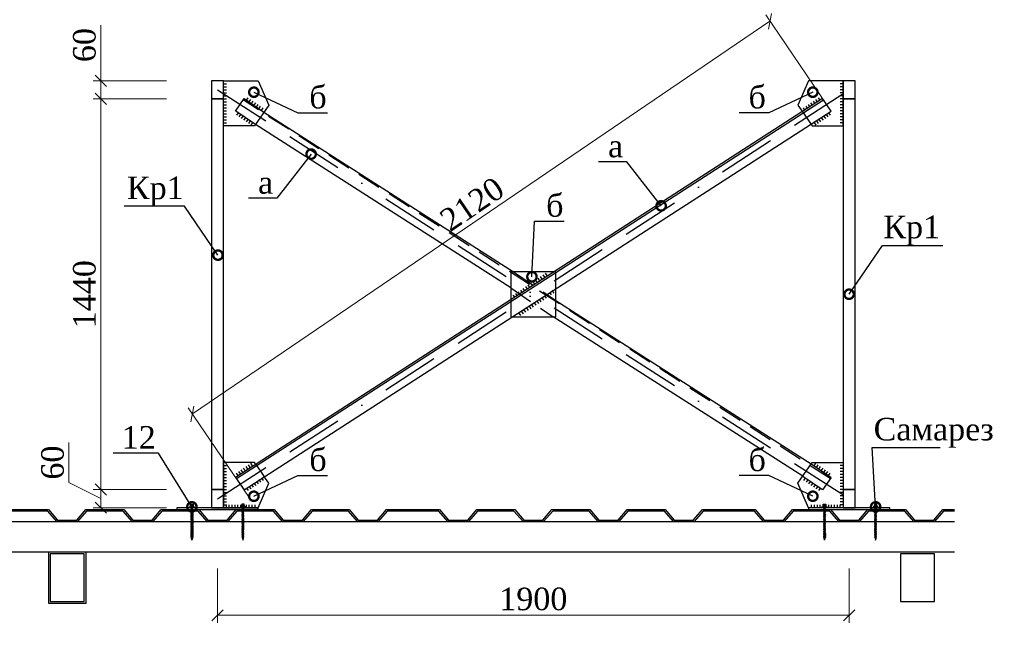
# Model space of a CAD drawing. Header units: millimetres. Extents: x 2063114 to 14983986, y -126020516 to 213791.
# Tile 354 of 656: x 2516987 to 2530084, y -1275332 to -1267248. Entities that reach past the tile are written whole.
import ezdxf
from ezdxf import colors
from ezdxf.entities.mleader import LeaderData, LeaderLine
from ezdxf.math import Vec2, Vec3

# ---------------------------------------------------------------- set-up
doc = ezdxf.new("R2010")
doc.units = ezdxf.units.MM
for name, pattern in [('BORDERX2', [88.9, 25.4, -12.7, 25.4, -12.7, 0, -12.7]), ('DASHDOTX2', [50.8, 25.4, -12.7, 0, -12.7]), ('DASHED', [19.05, 12.7, -6.35])]:
    doc.linetypes.add(name, pattern=pattern)
doc.layers.get('Defpoints').update_dxf_attribs({"color": 6, "lineweight": 35})
doc.layers.add('ASO-TEXT', color=164, linetype='Continuous')
doc.layers.add('ось', color=2, linetype='DASHDOTX2')
doc.layers.add('АСО-Сэндвич', color=62, linetype='Continuous', lineweight=30)
doc.layers.add('Фундаменты', color=252, linetype='Continuous', lineweight=25)
doc.styles.add('TIMES', font='times.ttf')
doc.styles.add('Times New Roman', font='times.ttf')
doc.dimstyles.new('Миржалол25', dxfattribs={"dimtxt": 300, "dimasz": 150, "dimexe": 100, "dimexo": 100, "dimgap": 63, "dimtad": 1, "dimdec": 0, "dimlfac": 0.25, "dimtxsty": 'Times New Roman', "dimblk": 'OBLIQUE', "dimcen": 100, "dimclrd": 256, "dimclre": 256, "dimclrt": 256, "dimadec": 0, "dimazin": 0, "dimtfac": 1, "dimtdec": 0, "dimtmove": 1, "dimatfit": 3, "dimfxl": 800, "dimlwd": 13, "dimlwe": 13, "dimarcsym": 0})

# ---------------------------------------------------------------- blocks, each defined once
blk = doc.blocks.new('_Oblique')
at = {"color": 0, "linetype": 'ByBlock', "lineweight": -2}
blk.add_line((-0.5, -0.5), (0.5, 0.5), dxfattribs=at)
blk = doc.blocks.new('*D3040')
at = {"linetype": 'Continuous', "lineweight": 13, "transparency": 16777216}
for p, q in [((2518939, -1268300), (2517965, -1268300)), ((2518065, -1268300), (2518065, -1273500)), ((2518939, -1273500), (2517965, -1273500))]:
    blk.add_line(p, q, dxfattribs=at)
at = {"layer": 'Defpoints', "color": 0, "lineweight": 30, "transparency": 16777216}
for p in [(2519039, -1268300), (2518065, -1273500), (2519039, -1273500)]:
    blk.add_point(p, dxfattribs=at)
at = {"lineweight": 13, "transparency": 16777216, "xscale": 150, "yscale": 150, "zscale": 150}
for p, rotation in [((2518065, -1268300), 90), ((2518065, -1273500), 270)]:
    blk.add_blockref('_Oblique', p, dxfattribs=dict(at, rotation=rotation))
at = {"transparency": 16777216, "insert": (2517849, -1270900), "char_height": 300, "attachment_point": 5, "rotation": 90, "style": 'Times New Roman'}
blk.add_mtext('1440', dxfattribs=at)
blk = doc.blocks.new('*D3041')
at = {"linetype": 'Continuous', "lineweight": 13, "transparency": 16777216}
for p, q in [((2518065, -1267319), (2518065, -1268060)), ((2518939, -1268060), (2517965, -1268060)), ((2518065, -1268300), (2518065, -1268060)), ((2518939, -1268300), (2517965, -1268300))]:
    blk.add_line(p, q, dxfattribs=at)
at = {"layer": 'Defpoints', "color": 0, "lineweight": 30, "transparency": 16777216}
for p in [(2518065, -1268060), (2519039, -1268060), (2519039, -1268300)]:
    blk.add_point(p, dxfattribs=at)
at = {"lineweight": 13, "transparency": 16777216, "xscale": 150, "yscale": 150, "zscale": 150}
for p, rotation in [((2518065, -1268060), 90), ((2518065, -1268300), 270)]:
    blk.add_blockref('_Oblique', p, dxfattribs=dict(at, rotation=rotation))
at = {"transparency": 16777216, "insert": (2517849, -1267586), "char_height": 300, "attachment_point": 5, "rotation": 90, "style": 'Times New Roman'}
blk.add_mtext('60', dxfattribs=at)
blk = doc.blocks.new('*D3042')
at = {"linetype": 'Continuous', "lineweight": 13, "transparency": 16777216}
for p, q in [((2517640, -1273407), (2517640, -1272873)), ((2518065, -1273620), (2517640, -1273407)), ((2518939, -1273500), (2517965, -1273500)), ((2518065, -1273500), (2518065, -1273740)), ((2518939, -1273740), (2517965, -1273740))]:
    blk.add_line(p, q, dxfattribs=at)
at = {"layer": 'Defpoints', "color": 0, "lineweight": 30, "transparency": 16777216}
for p in [(2519039, -1273500), (2518065, -1273740), (2519039, -1273740)]:
    blk.add_point(p, dxfattribs=at)
at = {"lineweight": 13, "transparency": 16777216, "xscale": 150, "yscale": 150, "zscale": 150}
for p, rotation in [((2518065, -1273500), 90), ((2518065, -1273740), 270)]:
    blk.add_blockref('_Oblique', p, dxfattribs=dict(at, rotation=rotation))
at = {"transparency": 16777216, "insert": (2517425, -1273140), "char_height": 300, "attachment_point": 5, "rotation": 90, "style": 'Times New Roman'}
blk.add_mtext('60', dxfattribs=at)
blk = doc.blocks.new('akjjd123')
for p, q in [((794625.2, 421137.2), (794625.2, 421143.5)), ((794630.8, 421143.5), (794630.8, 421137.3))]:
    blk.add_line(p, q)
for points in [[(794639.1, 421128.5), (794616.7, 421128.4), (794616.7, 421132.2), (794639, 421132.3)], [(794639.1, 421128.5), (794616.7, 421128.4), (794616.7, 421132.2), (794639, 421132.3)], [(794633.6, 421137.3), (794622.4, 421137.2), (794622.4, 421143.5), (794633.6, 421143.5)], [(794631.1, 421115.7), (794625.5, 421117.5), (794623.6, 421118.5), (794625.5, 421119.4), (794631.1, 421117.6), (794632.9, 421116.6)], [(794631.1, 421115.7), (794625.5, 421117.5), (794623.6, 421118.5), (794625.5, 421119.4), (794631.1, 421117.6), (794632.9, 421116.6)], [(794631.1, 421111.9), (794625.5, 421113.8), (794623.6, 421114.7), (794625.5, 421115.6), (794631.1, 421113.8), (794632.9, 421112.9)], [(794631.1, 421119.9), (794625.5, 421121.7), (794623.7, 421122.6), (794625.5, 421123.6), (794631.1, 421121.7), (794633, 421120.8)], [(794626, 421128.5), (794629.7, 421128.5), (794630, 420993.3), (794628.2, 420984.5), (794626.2, 420993.3)], [(794631, 421099.8), (794625.4, 421101.6), (794623.5, 421102.5), (794625.4, 421103.5), (794631, 421101.6), (794632.8, 421100.7)], [(794631, 421099.8), (794625.4, 421101.6), (794623.5, 421102.5), (794625.4, 421103.5), (794631, 421101.6), (794632.8, 421100.7)], [(794631, 421075.9), (794625.4, 421077.7), (794623.5, 421078.7), (794625.4, 421079.6), (794631, 421077.8), (794632.8, 421076.8)], [(794631, 421075.9), (794625.4, 421077.7), (794623.5, 421078.7), (794625.4, 421079.6), (794631, 421077.8), (794632.8, 421076.8)], [(794631, 421072.1), (794625.4, 421074), (794623.5, 421074.9), (794625.4, 421075.9), (794631, 421074), (794632.8, 421073.1)], [(794631, 421072.1), (794625.4, 421074), (794623.5, 421074.9), (794625.4, 421075.9), (794631, 421074), (794632.8, 421073.1)], [(794630.9, 421068), (794625.3, 421069.8), (794623.5, 421070.7), (794625.3, 421071.7), (794630.9, 421069.8), (794632.8, 421068.9)], [(794630.9, 421068), (794625.3, 421069.8), (794623.5, 421070.7), (794625.3, 421071.7), (794630.9, 421069.8), (794632.8, 421068.9)], [(794631, 421107.7), (794625.4, 421109.6), (794623.6, 421110.5), (794625.4, 421111.4), (794631, 421109.6), (794632.9, 421108.7)], [(794631, 421107.7), (794625.4, 421109.6), (794623.6, 421110.5), (794625.4, 421111.4), (794631, 421109.6), (794632.9, 421108.7)], [(794631, 421104), (794625.4, 421105.8), (794623.6, 421106.7), (794625.4, 421107.7), (794631, 421105.8), (794632.9, 421104.9)], [(794631.1, 421091.8), (794625.5, 421093.7), (794623.6, 421094.6), (794625.5, 421095.5), (794631.1, 421093.7), (794632.9, 421092.8)], [(794631.1, 421091.8), (794625.5, 421093.7), (794623.6, 421094.6), (794625.5, 421095.5), (794631.1, 421093.7), (794632.9, 421092.8)], [(794631.1, 421088.1), (794625.5, 421089.9), (794623.6, 421090.8), (794625.5, 421091.8), (794631.1, 421089.9), (794632.9, 421089)], [(794631, 421083.9), (794625.4, 421085.7), (794623.6, 421086.6), (794625.4, 421087.6), (794631, 421085.7), (794632.9, 421084.8)], [(794631, 421083.9), (794625.4, 421085.7), (794623.6, 421086.6), (794625.4, 421087.6), (794631, 421085.7), (794632.9, 421084.8)], [(794631, 421080.1), (794625.4, 421081.9), (794623.6, 421082.9), (794625.4, 421083.8), (794631, 421082), (794632.9, 421081)], [(794631.1, 421096), (794625.5, 421097.9), (794623.7, 421098.8), (794625.5, 421099.7), (794631.1, 421097.9), (794633, 421097)], [(794630.9, 421052.5), (794625.3, 421054.4), (794623.4, 421055.3), (794625.3, 421056.2), (794630.9, 421054.4), (794632.8, 421053.5)], [(794630.9, 421052.5), (794625.3, 421054.4), (794623.4, 421055.3), (794625.3, 421056.2), (794630.9, 421054.4), (794632.8, 421053.5)], [(794631, 421064.2), (794625.4, 421066.1), (794623.5, 421067), (794625.3, 421067.9), (794630.9, 421066.1), (794632.8, 421065.2)], [(794631, 421064.2), (794625.4, 421066.1), (794623.5, 421067), (794625.3, 421067.9), (794630.9, 421066.1), (794632.8, 421065.2)], [(794631, 421060.5), (794625.4, 421062.3), (794623.5, 421063.3), (794625.4, 421064.2), (794631, 421062.4), (794632.8, 421061.4)], [(794631, 421060.5), (794625.4, 421062.3), (794623.5, 421063.3), (794625.4, 421064.2), (794631, 421062.4), (794632.8, 421061.4)], [(794631, 421056.7), (794625.4, 421058.6), (794623.5, 421059.5), (794625.4, 421060.4), (794631, 421058.6), (794632.8, 421057.7)], [(794631, 421056.7), (794625.4, 421058.6), (794623.5, 421059.5), (794625.4, 421060.4), (794631, 421058.6), (794632.8, 421057.7)], [(794630.9, 421048.8), (794625.3, 421050.6), (794623.5, 421051.6), (794625.3, 421052.5), (794630.9, 421050.7), (794632.8, 421049.7)], [(794630.9, 421048.8), (794625.3, 421050.6), (794623.5, 421051.6), (794625.3, 421052.5), (794630.9, 421050.7), (794632.8, 421049.7)], [(794631, 421045.1), (794625.4, 421046.9), (794623.5, 421047.8), (794625.3, 421048.8), (794630.9, 421046.9), (794632.8, 421046)], [(794631, 421045.1), (794625.4, 421046.9), (794623.5, 421047.8), (794625.3, 421048.8), (794630.9, 421046.9), (794632.8, 421046)], [(794631, 421041.3), (794625.4, 421043.2), (794623.5, 421044.1), (794625.4, 421045.1), (794631, 421043.2), (794632.8, 421042.3)], [(794631, 421041.3), (794625.4, 421043.2), (794623.5, 421044.1), (794625.4, 421045.1), (794631, 421043.2), (794632.8, 421042.3)], [(794631, 421037.6), (794625.4, 421039.5), (794623.5, 421040.4), (794625.4, 421041.3), (794631, 421039.5), (794632.8, 421038.6)], [(794631, 421037.6), (794625.4, 421039.5), (794623.5, 421040.4), (794625.4, 421041.3), (794631, 421039.5), (794632.8, 421038.6)], [(794631, 421033.9), (794625.4, 421035.7), (794623.5, 421036.6), (794625.4, 421037.6), (794631, 421035.7), (794632.9, 421034.8)], [(794631, 421030.2), (794625.4, 421032), (794623.5, 421032.9), (794625.4, 421033.9), (794631, 421032), (794632.9, 421031.1)], [(794631, 421026.4), (794625.4, 421028.3), (794623.6, 421029.2), (794625.4, 421030.1), (794631, 421028.3), (794632.9, 421027.4)], [(794631.1, 421022.7), (794625.5, 421024.5), (794623.6, 421025.5), (794625.4, 421026.4), (794631, 421024.6), (794632.9, 421023.6)], [(794631.1, 421019), (794625.5, 421020.8), (794623.6, 421021.7), (794625.5, 421022.7), (794631.1, 421020.8), (794632.9, 421019.9)], [(794631.1, 421015.2), (794625.5, 421017.1), (794623.6, 421018), (794625.5, 421018.9), (794631.1, 421017.1), (794632.9, 421016.2)], [(794631.1, 421011.5), (794625.5, 421013.3), (794623.6, 421014.3), (794625.5, 421015.2), (794631.1, 421013.4), (794633, 421012.4)], [(794631.1, 421007.8), (794625.5, 421009.6), (794623.6, 421010.5), (794625.5, 421011.5), (794631.1, 421009.6), (794633, 421008.7)], [(794631.1, 421004), (794625.5, 421005.9), (794623.7, 421006.8), (794625.5, 421007.7), (794631.1, 421005.9), (794633, 421005)], [(794631.2, 421000.3), (794625.5, 421002.2), (794623.7, 421003.1), (794625.5, 421004), (794631.1, 421002.2), (794633, 421001.3)], [(794631.2, 420996.6), (794625.6, 420998.4), (794623.7, 420999.3), (794625.6, 421000.3), (794631.2, 420998.4), (794633, 420997.5)]]:
    blk.add_lwpolyline(points, close=True)
blk.add_lwpolyline([(794639.1, 421128.5), (794616.7, 421128.4)])
for start, end in [(135.0544, 180.2532), (0.2532, 41.3985)]:
    blk.add_arc((794627.9, 421132.2), 7.66, start, end)
blk.add_solid([(794628.2, 420984.5), (794630, 420993.3), (794628.3, 420993.8)])
blk = doc.blocks.new('*D3043')
at = {"linetype": 'Continuous', "lineweight": 13, "transparency": 16777216}
for p, q in [((2519619, -1274548), (2519619, -1275272)), ((2528019, -1274548), (2528019, -1275272)), ((2519619, -1275172), (2528019, -1275172))]:
    blk.add_line(p, q, dxfattribs=at)
at = {"layer": 'Defpoints', "color": 0, "lineweight": 30, "transparency": 16777216}
for p in [(2519619, -1274448), (2528019, -1274448), (2528019, -1275172)]:
    blk.add_point(p, dxfattribs=at)
at = {"lineweight": 13, "transparency": 16777216, "xscale": 150, "yscale": 150, "zscale": 150, "rotation": 180}
blk.add_blockref('_Oblique', (2519619, -1275172), dxfattribs=at)
at = {"lineweight": 13, "transparency": 16777216, "xscale": 150, "yscale": 150, "zscale": 150}
blk.add_blockref('_Oblique', (2528019, -1275172), dxfattribs=at)
at = {"transparency": 16777216, "insert": (2523819, -1274956), "char_height": 300, "attachment_point": 5, "style": 'Times New Roman'}
blk.add_mtext('1900', dxfattribs=at)
blk = doc.blocks.new('*U156')
at = {"color": 0, "lineweight": -2}
for p, q in [((407, 277), (430, 244)), ((441, 300), (464, 267)), ((475, 323), (498, 290)), ((204, 139), (226, 105)), ((238, 162), (260, 129)), ((272, 185), (294, 152)), ((306, 208), (328, 175)), ((340, 231), (362, 198)), ((374, 254), (396, 221)), ((34, 23), (56, -10)), ((68, 46), (90, 13)), ((102, 69), (124, 36)), ((136, 92), (158, 59)), ((170, 115), (192, 82))]:
    blk.add_line(p, q, dxfattribs=at)
blk = doc.blocks.new('*U157')
at = {"color": 0, "lineweight": -2}
for p, q in [((363, 247), (340, 280)), ((396, 269), (373, 302)), ((429, 292), (406, 325)), ((462, 314), (439, 347)), ((165, 112), (142, 145)), ((198, 135), (175, 168)), ((231, 157), (208, 190)), ((264, 179), (241, 213)), ((297, 202), (274, 235)), ((330, 224), (307, 257)), ((33, 22), (10, 56)), ((66, 45), (43, 78)), ((99, 67), (76, 100)), ((132, 90), (109, 123))]:
    blk.add_line(p, q, dxfattribs=at)
blk = doc.blocks.new('*U158')
at = {"color": 0, "lineweight": -2}
for p, q in [((-32, -22), (-55, 11)), ((-225, -153), (-247, -120)), ((-193, -131), (-215, -98)), ((-160, -109), (-183, -76)), ((-128, -87), (-151, -54)), ((-96, -65), (-119, -32)), ((-64, -44), (-87, -11))]:
    blk.add_line(p, q, dxfattribs=at)
blk = doc.blocks.new('*U159')
at = {"color": 0, "lineweight": -2}
for p, q in [((198, 135), (221, 102)), ((232, 157), (254, 124)), ((33, 22), (56, -11)), ((66, 45), (89, 12)), ((99, 67), (122, 34)), ((132, 90), (155, 57)), ((165, 112), (188, 79))]:
    blk.add_line(p, q, dxfattribs=at)
blk = doc.blocks.new('*U160')
at = {"color": 0, "lineweight": -2}
for p, q in [((0, -40), (40, -40)), ((0, -80), (40, -80)), ((0, -120), (40, -120)), ((0, -160), (40, -160)), ((0, -200), (40, -200)), ((0, -240), (40, -240)), ((0, -280), (40, -280)), ((0, -320), (40, -320)), ((0, -360), (40, -360)), ((0, -400), (40, -400)), ((0, -440), (40, -440)), ((0, -480), (40, -480)), ((0, -520), (40, -520)), ((0, -560), (40, -560))]:
    blk.add_line(p, q, dxfattribs=at)
blk = doc.blocks.new('*U161')
at = {"color": 0, "lineweight": -2}
for p, q in [((38, 0), (38, 40)), ((76, 0), (76, 40)), ((114, 0), (114, 40)), ((152, 0), (152, 40)), ((190, 0), (190, 40)), ((228, 0), (228, 40)), ((266, 0), (266, 40)), ((304, 0), (304, 40)), ((342, 0), (342, 40)), ((380, 0), (380, 40)), ((418, 0), (418, 40))]:
    blk.add_line(p, q, dxfattribs=at)
blk = doc.blocks.new('_DotSmall')
at = {"color": 0, "linetype": 'ByBlock', "const_width": 0.5}
blk.add_lwpolyline([(-0.0625, 0, 1), (0.0625, 0, 1)], format="xyb", close=True, dxfattribs=at)
blk = doc.blocks.new('*D3074')
at = {"linetype": 'Continuous', "lineweight": 13, "transparency": 16777216}
for p, q in [((2526967, -1267268), (2519284, -1272492)), ((2527724, -1268381), (2526911, -1267185)), ((2520041, -1273605), (2519228, -1272410))]:
    blk.add_line(p, q, dxfattribs=at)
at = {"layer": 'Defpoints', "color": 0, "lineweight": 30, "transparency": 16777216}
for p in [(2527780, -1268464), (2519284, -1272492), (2520097, -1273688)]:
    blk.add_point(p, dxfattribs=at)
at = {"lineweight": 13, "transparency": 16777216, "xscale": 150, "yscale": 150, "zscale": 150}
for p, rotation in [((2526967, -1267268), 34.21570213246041), ((2519284, -1272492), 214.2157021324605)]:
    blk.add_blockref('_Oblique', p, dxfattribs=dict(at, rotation=rotation))
at = {"transparency": 16777216, "insert": (2523004, -1269702), "char_height": 300, "attachment_point": 5, "rotation": 34.2157, "style": 'Times New Roman'}
blk.add_mtext('2120', dxfattribs=at)

msp = doc.modelspace()

# ---------------------------------------------------------------- linework, layer by layer
at = {"color": 0, "lineweight": 30}
for points in [[(2519539.30213, -1268300.30564), (2519699.30213, -1268300.30564), (2519699.30213, -1268060.30564), (2519539.30213, -1268060.30564)], [(2527939.30213, -1268300.30564), (2528099.30213, -1268300.30564), (2528099.30213, -1268060.30564), (2527939.30213, -1268060.30564)], [(2519539.30213, -1273500.30564), (2519699.30213, -1273500.30564), (2519699.30213, -1268300.30564), (2519539.30213, -1268300.30564)], [(2519970.9024, -1273502.14718), (2527780.16386, -1268463.84939), (2527667.70186, -1268298.46409), (2519858.4404, -1273336.76188)], [(2527939.30213, -1273500.30564), (2528099.30213, -1273500.30564), (2528099.30213, -1268300.30564), (2527939.30213, -1268300.30564)], [(2527479.30213, -1273740.30564), (2527339.30213, -1273416.00687), (2527526.77897, -1273140.30564), (2527939.30213, -1273140.30564), (2527939.30213, -1273740.30564)], [(2519539.30213, -1273740.30564), (2519699.30213, -1273740.30564), (2519699.30213, -1273500.30564), (2519539.30213, -1273500.30564)], [(2527939.30213, -1273740.30564), (2528099.30213, -1273740.30564), (2528099.30213, -1273500.30564), (2527939.30213, -1273500.30564)], [(2519079.30213, -1273764.30564), (2520159.30213, -1273764.30564), (2520159.30213, -1273740.30564), (2519079.30213, -1273740.30564)], [(2527479.30213, -1273764.30564), (2528559.30213, -1273764.30564), (2528559.30213, -1273740.30564), (2527479.30213, -1273740.30564)]]:
    msp.add_lwpolyline(points, close=True, dxfattribs=at)
for points in [[(2520299.30213, -1268384.60441), (2520111.82529, -1268660.30564), (2519699.30213, -1268660.30564), (2519699.30213, -1268060.30564), (2520159.30213, -1268060.30564), (2520299.30213, -1268384.60441)], [(2527515.54738, -1268643.7886), (2527526.77897, -1268660.30564), (2527939.30213, -1268660.30564), (2527939.30213, -1268060.30564), (2527479.30213, -1268060.30564), (2527339.30213, -1268384.60441)], [(2519869.6866, -1273353.30041), (2527678.94806, -1268315.00262)], [(2527339.30213, -1268384.60441), (2527403.08538, -1268478.4033)], [(2520235.51888, -1268478.4033), (2523555.9635, -1270600.30564)], [(2523519.30213, -1270817.23537), (2520123.05688, -1268643.7886)], [(2524082.64076, -1270600.30564), (2523519.30213, -1270600.30564), (2523519.30213, -1270983.37591)], [(2523555.9635, -1271200.30564), (2524119.30213, -1271200.30564), (2524119.30213, -1270817.23537)], [(2524119.30213, -1270983.37591), (2527515.54738, -1273156.82268)], [(2527403.08538, -1273322.20798), (2524082.64076, -1271200.30564)], [(2520123.05688, -1273156.82268), (2520111.82529, -1273140.30564), (2519699.30213, -1273140.30564), (2519699.30213, -1273740.30564), (2520159.30213, -1273740.30564), (2520299.30213, -1273416.00687), (2520235.51888, -1273322.20798)]]:
    msp.add_lwpolyline(points, dxfattribs=at)
at = {"color": 0, "linetype": 'DASHED', "ltscale": 25}
for points in [[(2520123.05688, -1268643.7886), (2519858.4404, -1268463.84939), (2519970.9024, -1268298.46409), (2520235.51888, -1268478.4033)], [(2527768.91766, -1273353.30041), (2519959.6562, -1268315.00262)], [(2527403.08538, -1268478.4033), (2527515.54738, -1268643.7886)], [(2523555.9635, -1270600.30564), (2524119.30213, -1270983.37591)], [(2524119.30213, -1270817.23537), (2524119.30213, -1270600.30564), (2524082.64076, -1270600.30564)], [(2523519.30213, -1270817.23537), (2524082.64076, -1271200.30564)], [(2523519.30213, -1270983.37591), (2523519.30213, -1271200.30564), (2523555.9635, -1271200.30564)], [(2520123.05688, -1273156.82268), (2520235.51888, -1273322.20798)], [(2527515.54738, -1273156.82268), (2527780.16386, -1273336.76188), (2527667.70186, -1273502.14718), (2527403.08538, -1273322.20798)]]:
    msp.add_lwpolyline(points, dxfattribs=at)
at = {"color": 0}
for points in [[(2516619.30213, -1273924.30564), (2529422.19161, -1273924.30564)], [(2529422.19161, -1274331.25371), (2516619.30213, -1274331.25371)]]:
    msp.add_lwpolyline(points, dxfattribs=at)
for points in [[(2517369.30213, -1275011.25371), (2517869.30213, -1275011.25371), (2517869.30213, -1274331.25371), (2517369.30213, -1274331.25371)], [(2517393.30213, -1274987.25371), (2517845.30213, -1274987.25371), (2517845.30213, -1274355.25371), (2517393.30213, -1274355.25371)], [(2528704.10378, -1274987.25371), (2529156.10378, -1274987.25371), (2529156.10378, -1274355.25371), (2528704.10378, -1274355.25371)]]:
    msp.add_lwpolyline(points, close=True, dxfattribs=at)
at = {"layer": 'АСО-Сэндвич', "color": 0, "ltscale": 200}
for points in [[(2516867.30213, -1273764.30564), (2517371.30213, -1273764.30564), (2517491.30213, -1273904.30564), (2517747.30213, -1273904.30564), (2517867.30213, -1273764.30564), (2518371.30213, -1273764.30564), (2518491.30213, -1273904.30564), (2518747.30213, -1273904.30564), (2518867.30213, -1273764.30564), (2519371.30213, -1273764.30564), (2519491.30213, -1273904.30564), (2519619.30213, -1273904.30564), (2519619.30213, -1273924.30564), (2519482.10343, -1273924.30564), (2519362.10343, -1273784.30564), (2518876.50083, -1273784.30564), (2518756.50083, -1273924.30564), (2518482.10343, -1273924.30564), (2518362.10343, -1273784.30564), (2517876.50083, -1273784.30564), (2517756.50083, -1273924.30564), (2517482.10343, -1273924.30564), (2517362.10343, -1273784.30564), (2516876.50083, -1273784.30564)], [(2529422.19161, -1273784.30564), (2529276.50083, -1273784.30564), (2529156.50083, -1273924.30564), (2528882.10343, -1273924.30564), (2528762.10343, -1273784.30564), (2528276.50083, -1273784.30564), (2528156.50083, -1273924.30564), (2528019.30213, -1273924.30564), (2528019.30213, -1273904.30564), (2528147.30213, -1273904.30564), (2528267.30213, -1273764.30564), (2528771.30213, -1273764.30564), (2528891.30213, -1273904.30564), (2529147.30213, -1273904.30564), (2529267.30213, -1273764.30564), (2529422.19161, -1273764.30564)]]:
    msp.add_lwpolyline(points, dxfattribs=at)
for points in [[(2518619.30213, -1273924.30564), (2518619.30213, -1273904.30564), (2518747.30213, -1273904.30564), (2518867.30213, -1273764.30564), (2519371.30213, -1273764.30564), (2519491.30213, -1273904.30564), (2519747.30213, -1273904.30564), (2519867.30213, -1273764.30564), (2520371.30213, -1273764.30564), (2520491.30213, -1273904.30564), (2520747.30213, -1273904.30564), (2520867.30213, -1273764.30564), (2521371.30213, -1273764.30564), (2521491.30213, -1273904.30564), (2521747.30213, -1273904.30564), (2521867.30213, -1273764.30564), (2522571.30213, -1273764.30564), (2522691.30213, -1273904.30564), (2522819.30213, -1273904.30564), (2522819.30213, -1273924.30564), (2522682.10343, -1273924.30564), (2522562.10343, -1273784.30564), (2521876.50083, -1273784.30564), (2521756.50083, -1273924.30564), (2521482.10343, -1273924.30564), (2521362.10343, -1273784.30564), (2520876.50083, -1273784.30564), (2520756.50083, -1273924.30564), (2520482.10343, -1273924.30564), (2520362.10343, -1273784.30564), (2519876.50083, -1273784.30564), (2519756.50083, -1273924.30564), (2519482.10343, -1273924.30564), (2519362.10343, -1273784.30564), (2518876.50083, -1273784.30564), (2518756.50083, -1273924.30564)], [(2521619.30213, -1273924.30564), (2521619.30213, -1273904.30564), (2521747.30213, -1273904.30564), (2521867.30213, -1273764.30564), (2522571.30213, -1273764.30564), (2522691.30213, -1273904.30564), (2522947.30213, -1273904.30564), (2523067.30213, -1273764.30564), (2523571.30213, -1273764.30564), (2523691.30213, -1273904.30564), (2523947.30213, -1273904.30564), (2524067.30213, -1273764.30564), (2524571.30213, -1273764.30564), (2524691.30213, -1273904.30564), (2524947.30213, -1273904.30564), (2525067.30213, -1273764.30564), (2525571.30213, -1273764.30564), (2525691.30213, -1273904.30564), (2525819.30213, -1273904.30564), (2525819.30213, -1273924.30564), (2525682.10343, -1273924.30564), (2525562.10343, -1273784.30564), (2525076.50083, -1273784.30564), (2524956.50083, -1273924.30564), (2524682.10343, -1273924.30564), (2524562.10343, -1273784.30564), (2524076.50083, -1273784.30564), (2523956.50083, -1273924.30564), (2523682.10343, -1273924.30564), (2523562.10343, -1273784.30564), (2523076.50083, -1273784.30564), (2522956.50083, -1273924.30564), (2522682.10343, -1273924.30564), (2522562.10343, -1273784.30564), (2521876.50083, -1273784.30564), (2521756.50083, -1273924.30564)], [(2524819.30213, -1273924.30564), (2524819.30213, -1273904.30564), (2524947.30213, -1273904.30564), (2525067.30213, -1273764.30564), (2525571.30213, -1273764.30564), (2525691.30213, -1273904.30564), (2525947.30213, -1273904.30564), (2526067.30213, -1273764.30564), (2526771.30213, -1273764.30564), (2526891.30213, -1273904.30564), (2527147.30213, -1273904.30564), (2527267.30213, -1273764.30564), (2527771.30213, -1273764.30564), (2527891.30213, -1273904.30564), (2528147.30213, -1273904.30564), (2528267.30213, -1273764.30564), (2528771.30213, -1273764.30564), (2528891.30213, -1273904.30564), (2529019.30213, -1273904.30564), (2529019.30213, -1273924.30564), (2528882.10343, -1273924.30564), (2528762.10343, -1273784.30564), (2528276.50083, -1273784.30564), (2528156.50083, -1273924.30564), (2527882.10343, -1273924.30564), (2527762.10343, -1273784.30564), (2527276.50083, -1273784.30564), (2527156.50083, -1273924.30564), (2526882.10343, -1273924.30564), (2526762.10343, -1273784.30564), (2526076.50083, -1273784.30564), (2525956.50083, -1273924.30564), (2525682.10343, -1273924.30564), (2525562.10343, -1273784.30564), (2525076.50083, -1273784.30564), (2524956.50083, -1273924.30564)]]:
    msp.add_lwpolyline(points, close=True, dxfattribs=at)
at = {"layer": 'ось', "color": 0, "linetype": 'BORDERX2', "lineweight": 25, "ltscale": 30}
for points in [[(2519619.30213, -1268180.30564), (2528019.30213, -1273620.30564)], [(2519619.30213, -1273620.30564), (2528019.30213, -1268180.30564)]]:
    msp.add_lwpolyline(points, dxfattribs=at)

# ---------------------------------------------------------------- block references
at = {"color": 0, "xscale": -1, "rotation": 180}
for name, p in [('*U160', (2519699.30213, -1268660.30564)), ('*U159', (2519970.9024, -1268298.46409)), ('*U158', (2520117.12963, -1268639.75807))]:
    msp.add_blockref(name, p, dxfattribs=at)
at = {"color": 0, "rotation": 180}
for name, p in [('*U160', (2527939.30213, -1268660.30564)), ('*U159', (2527667.70186, -1268298.46409)), ('*U158', (2527521.47463, -1268639.75807))]:
    msp.add_blockref(name, p, dxfattribs=at)
at = {"color": 0}
for name, p in [('*U157', (2523542.83592, -1270967.37293)), ('*U156', (2523592.53736, -1271175.43541)), ('*U158', (2520117.12963, -1273160.85321)), ('*U160', (2519699.30213, -1273140.30564)), ('*U159', (2519970.9024, -1273502.14718)), ('*U161', (2519699.30213, -1273740.30564))]:
    msp.add_blockref(name, p, dxfattribs=at)
at = {"color": 0, "xscale": -1}
for name, p in [('*U158', (2527521.47463, -1273160.85321)), ('*U160', (2527939.30213, -1273140.30564)), ('*U159', (2527667.70186, -1273502.14718)), ('*U161', (2527939.30213, -1273740.30564))]:
    msp.add_blockref(name, p, dxfattribs=at)
at = {"color": 0, "yscale": 3, "zscale": 3}
for p, xscale in [((135393.97196, -2537125.74743), 3), ((4903841.17881, -2537125.74743), -3), ((143808.85305, -2537125.74743), 3), ((4912256.05991, -2537125.74743), -3)]:
    msp.add_blockref('akjjd123', p, dxfattribs=dict(at, xscale=xscale))

# ---------------------------------------------------------------- texts
at = {"layer": 'Фундаменты', "linetype": 'Continuous', "lineweight": 18, "insert": (2490989.53295, -1274118.08687), "char_height": 280, "width": 1522.7411415, "attachment_point": 1, "style": 'Times New Roman'}
msp.add_mtext('\\pi158.97692;{\\C0;Расход \\P\\pi108.71015;на 1 шт}', dxfattribs=at)

# ---------------------------------------------------------------- dimensions: what is measured, and where the dimension line sits
at = {"color": 0}
dim = msp.add_aligned_dim(p1=(2527780.16386, -1268463.84939), p2=(2520097.37943, -1273688.14281), distance=-1445.94183, text='2120', dimstyle='Миржалол25', dxfattribs=at)
dim.commit()
dim.dimension.update_dxf_attribs({"geometry": '*D3074', "text_midpoint": (2523004.47254, -1269702.02682)})
for base, p1, p2, angle, picture, middle in [((2518064.53961, -1268060.30564), (2519039.30213, -1268300.30564), (2519039.30213, -1268060.30564), 90, '*D3041', (2518064.53961, -1267586.3297)), ((2518064.53961, -1273740.30564), (2519039.30213, -1273500.30564), (2519039.30213, -1273740.30564), 270, '*D3042', (2517640.09573, -1273344.29667))]:
    dim = msp.add_linear_dim(base=base, p1=p1, p2=p2, angle=angle, dimstyle='Миржалол25', dxfattribs=at)
    dim.commit()
    dim.dimension.update_dxf_attribs({"geometry": picture, "text_midpoint": middle, "dimtype": 160})
dim = msp.add_linear_dim(base=(2518064.53961, -1273500.30564), p1=(2519039.30213, -1268300.30564), p2=(2519039.30213, -1273500.30564), angle=90, text='1440', dimstyle='Миржалол25', dxfattribs=at)
dim.commit()
dim.dimension.update_dxf_attribs({"geometry": '*D3040', "text_midpoint": (2517848.94408, -1270900.30564)})
dim = msp.add_linear_dim(base=(2528019.30213, -1275171.56891), p1=(2519619.30213, -1274447.82827), p2=(2528019.30213, -1274447.82827), text='1900', dimstyle='Миржалол25', dxfattribs=at)
dim.commit()
dim.dimension.update_dxf_attribs({"geometry": '*D3043', "text_midpoint": (2523819.30213, -1274955.54079)})

# ---------------------------------------------------------------- leaders
at = {"layer": 'ASO-TEXT', "color": 0, "ltscale": 100}
ml = msp.add_multileader_mtext('Standard', dxfattribs=at)
ml.set_content(' б', style='TIMES')
ml.set_leader_properties(color=256, linetype='ByLayer', lineweight=-1)
ml.set_arrow_properties(name='DOTSMALL')
ml.build(insert=Vec2(0, 0))
ml.multileader.update_dxf_attribs({"text_left_attachment_type": 6, "text_right_attachment_type": 6, "dogleg_length": 30, "arrow_head_size": 250})
ctx = ml.context
ctx.base_point, ctx.char_height, ctx.arrow_head_size, ctx.landing_gap_size, ctx.plane_origin = Vec3(2520725.93828, -1268488.02417), 300, 250, 10, Vec3(2519110.78887, -1272799.43993)
ctx.left_attachment, ctx.right_attachment, ctx.text_align_type = 6, 6, 1
notes = []
notes.append((ctx, [(0, (1, 1, 0), (2520685.35272, -1268488.02417), (1, 0), 40.58556, [(0, [(2520101.76201, -1268212.75305)], 0, [])])]))
ctx.mtext.insert, ctx.mtext.width, ctx.mtext.alignment, ctx.mtext.flow_direction = Vec3(2520898.1589, -1268128.02417), 845.6787666, 2, 5
ml = msp.add_multileader_mtext('Standard', dxfattribs=at)
ml.set_content(' б', style='TIMES')
ml.set_leader_properties(color=256, linetype='ByLayer', lineweight=-1)
ml.set_arrow_properties(name='DOTSMALL')
ml.build(insert=Vec2(0, 0))
ml.multileader.update_dxf_attribs({"text_left_attachment_type": 6, "text_right_attachment_type": 6, "dogleg_length": 30, "arrow_head_size": 250})
ctx = ml.context
ctx.base_point, ctx.char_height, ctx.arrow_head_size, ctx.landing_gap_size, ctx.plane_origin = Vec3(2526568.22474, -1268488.02417), 300, 250, 10, Vec3(2528527.81539, -1272799.43993)
ctx.left_attachment, ctx.right_attachment, ctx.text_align_type = 6, 6, 1
notes.append((ctx, [(0, (1, 1, 0), (2526953.25154, -1268488.02417), (-1, 0), 40.58556, [(0, [(2527536.84225, -1268212.75305)], 0, [])])]))
ctx.mtext.insert, ctx.mtext.width, ctx.mtext.alignment, ctx.mtext.flow_direction = Vec3(2526740.44536, -1268128.02417), 845.6787666, 2, 5
ml = msp.add_multileader_mtext('Standard', dxfattribs=at)
ml.set_content(' а', style='TIMES')
ml.set_leader_properties(color=256, linetype='ByLayer', lineweight=-1)
ml.set_arrow_properties(name='DOTSMALL')
ml.build(insert=Vec2(0, 0))
ml.multileader.update_dxf_attribs({"text_left_attachment_type": 6, "text_right_attachment_type": 6, "dogleg_length": 30, "arrow_head_size": 250})
ctx = ml.context
ctx.base_point, ctx.char_height, ctx.arrow_head_size, ctx.landing_gap_size, ctx.plane_origin = Vec3(2524694.28265, -1269137.91056), 300, 250, 10, Vec3(2527258.76027, -1273297.27152)
ctx.left_attachment, ctx.right_attachment, ctx.text_align_type = 6, 6, 1
notes.append((ctx, [(0, (1, 1, 0), (2525061.35703, -1269137.91056), (-1, 0), 40.58556, [(0, [(2525519.10064, -1269724.70265)], 0, [])])]))
ctx.mtext.insert, ctx.mtext.width, ctx.mtext.alignment, ctx.mtext.flow_direction = Vec3(2524857.52706, -1268777.91056), 845.6787666, 2, 5
ml = msp.add_multileader_mtext('Standard', dxfattribs=at)
ml.set_content(' а', style='TIMES')
ml.set_leader_properties(color=256, linetype='ByLayer', lineweight=-1)
ml.set_arrow_properties(name='DOTSMALL')
ml.build(insert=Vec2(0, 0))
ml.multileader.update_dxf_attribs({"text_left_attachment_type": 6, "text_right_attachment_type": 6, "dogleg_length": 30, "arrow_head_size": 250})
ctx = ml.context
ctx.base_point, ctx.char_height, ctx.arrow_head_size, ctx.landing_gap_size, ctx.plane_origin = Vec3(2520038.70621, -1269622.8776), 300, 250, 10, Vec3(2522803.18383, -1265463.51664)
ctx.left_attachment, ctx.right_attachment, ctx.text_align_type = 6, 6, 1
notes.append((ctx, [(0, (1, 1, 0), (2520405.78059, -1269622.8776), (-1, 0), 40.58556, [(0, [(2520863.5242, -1269036.0855)], 0, [])])]))
ctx.mtext.insert, ctx.mtext.width, ctx.mtext.alignment, ctx.mtext.flow_direction = Vec3(2520201.95062, -1269262.8776), 845.6787666, 2, 5
ml = msp.add_multileader_mtext('Standard', dxfattribs=at)
ml.set_content('Кр1', style='TIMES')
ml.set_leader_properties(color=256, linetype='ByLayer', lineweight=-1)
ml.set_arrow_properties(name='DOTSMALL')
ml.build(insert=Vec2(0, 0))
ml.multileader.update_dxf_attribs({"text_left_attachment_type": 6, "text_right_attachment_type": 6, "dogleg_length": 30, "arrow_head_size": 250})
ctx = ml.context
ctx.base_point, ctx.char_height, ctx.arrow_head_size, ctx.landing_gap_size, ctx.plane_origin = Vec3(2518442.81126, -1269730.0337), 300, 250, 10, Vec3(2520504.06182, -1275071.4357)
ctx.left_attachment, ctx.right_attachment, ctx.text_align_type = 6, 6, 1
notes.append((ctx, [(0, (1, 1, 0), (2519179.74866, -1269730.0337), (-1, 0), 40.58556, [(0, [(2519624.40258, -1270380.3592)], 0, [])])]))
ctx.mtext.insert, ctx.mtext.width, ctx.mtext.alignment, ctx.mtext.flow_direction = Vec3(2518790.98718, -1269335.29686), 845.6787666, 2, 5
ml = msp.add_multileader_mtext('Standard', dxfattribs=at)
ml.set_content(' б', style='TIMES')
ml.set_leader_properties(color=256, linetype='ByLayer', lineweight=-1)
ml.set_arrow_properties(name='DOTSMALL')
ml.build(insert=Vec2(0, 0))
ml.multileader.update_dxf_attribs({"text_left_attachment_type": 6, "text_right_attachment_type": 6, "dogleg_length": 30, "arrow_head_size": 250})
ctx = ml.context
ctx.base_point, ctx.char_height, ctx.arrow_head_size, ctx.landing_gap_size, ctx.plane_origin = Vec3(2523876.46123, -1269929.4157), 300, 250, 10, Vec3(2522061.31182, -1274240.83146)
ctx.left_attachment, ctx.right_attachment, ctx.text_align_type = 6, 6, 1
notes.append((ctx, [(0, (1, 1, 0), (2523835.87567, -1269929.4157), (1, 0), 40.58556, [(0, [(2523800.97145, -1270668.26259)], 0, [])])]))
ctx.mtext.insert, ctx.mtext.width, ctx.mtext.alignment, ctx.mtext.flow_direction = Vec3(2524048.68185, -1269569.4157), 845.6787666, 2, 5
ml = msp.add_multileader_mtext('Standard', dxfattribs=at)
ml.set_content('Кр1', style='TIMES')
ml.set_leader_properties(color=256, linetype='ByLayer', lineweight=-1)
ml.set_arrow_properties(name='DOTSMALL')
ml.build(insert=Vec2(0, 0))
ml.multileader.update_dxf_attribs({"text_left_attachment_type": 6, "text_right_attachment_type": 6, "dogleg_length": 30, "arrow_head_size": 250})
ctx = ml.context
ctx.base_point, ctx.char_height, ctx.arrow_head_size, ctx.landing_gap_size, ctx.plane_origin = Vec3(2528504.54161, -1270249.98014), 300, 250, 10, Vec3(2527139.64289, -1275591.38214)
ctx.left_attachment, ctx.right_attachment, ctx.text_align_type = 6, 6, 1
notes.append((ctx, [(0, (1, 1, 0), (2528463.95605, -1270249.98014), (1, 0), 40.58556, [(0, [(2528019.30213, -1270900.30564)], 0, [])])]))
ctx.mtext.insert, ctx.mtext.width, ctx.mtext.alignment, ctx.mtext.flow_direction = Vec3(2528852.71753, -1269855.2433), 845.6787666, 2, 5
ml = msp.add_multileader_mtext('Standard', dxfattribs=at)
ml.set_content('Самарез', style='TIMES')
ml.set_leader_properties(color=256, linetype='ByLayer', lineweight=-1)
ml.set_arrow_properties(name='DOTSMALL')
ml.build(insert=Vec2(0, 0))
ml.multileader.update_dxf_attribs({"text_left_attachment_type": 6, "text_right_attachment_type": 6, "dogleg_length": 30, "arrow_head_size": 250})
ctx = ml.context
ctx.base_point, ctx.char_height, ctx.arrow_head_size, ctx.landing_gap_size, ctx.plane_origin = Vec3(2528368.77862, -1272940.40227), 300, 250, 10, Vec3(2531485.81614, -1276867.72316)
ctx.left_attachment, ctx.right_attachment, ctx.text_align_type = 6, 6, 1
notes.append((ctx, [(0, (1, 1, 0), (2528328.19306, -1272940.40227), (1, 0), 40.58556, [(0, [(2528372.50591, -1273729.11457)], 0, [])])]))
ctx.mtext.insert, ctx.mtext.width, ctx.mtext.alignment, ctx.mtext.flow_direction = Vec3(2529144.67624, -1272545.66543), 845.6787666, 2, 5
ml = msp.add_multileader_mtext('Standard', dxfattribs=at)
ml.set_content(' 12', style='TIMES')
ml.set_leader_properties(color=256, linetype='ByLayer', lineweight=-1)
ml.set_arrow_properties(name='DOTSMALL')
ml.build(insert=Vec2(0, 0))
ml.multileader.update_dxf_attribs({"text_left_attachment_type": 6, "text_right_attachment_type": 6, "dogleg_length": 30, "arrow_head_size": 250})
ctx = ml.context
ctx.base_point, ctx.char_height, ctx.arrow_head_size, ctx.landing_gap_size, ctx.plane_origin = Vec3(2518235.66414, -1273014.36515), 300, 250, 10, Vec3(2518174.70279, -1277144.68925)
ctx.left_attachment, ctx.right_attachment, ctx.text_align_type = 6, 6, 1
notes.append((ctx, [(1, (1, 1, 0), (2518831.57775, -1273014.36515), (-1, 0), 40.58556, [(0, [(2519277.52595, -1273729.11457)], 0, [])])]))
ctx.mtext.insert, ctx.mtext.width, ctx.mtext.alignment, ctx.mtext.flow_direction = Vec3(2518513.32816, -1272654.36515), 845.6787666, 2, 5
ml = msp.add_multileader_mtext('Standard', dxfattribs=at)
ml.set_content(' б', style='TIMES')
ml.set_leader_properties(color=256, linetype='ByLayer', lineweight=-1)
ml.set_arrow_properties(name='DOTSMALL')
ml.build(insert=Vec2(0, 0))
ml.multileader.update_dxf_attribs({"text_left_attachment_type": 6, "text_right_attachment_type": 6, "dogleg_length": 30, "arrow_head_size": 250})
ctx = ml.context
ctx.base_point, ctx.char_height, ctx.arrow_head_size, ctx.landing_gap_size, ctx.plane_origin = Vec3(2520725.93828, -1273312.58711), 300, 250, 10, Vec3(2519110.78887, -1269001.17135)
ctx.left_attachment, ctx.right_attachment, ctx.text_align_type = 6, 6, 1
notes.append((ctx, [(0, (1, 1, 0), (2520685.35272, -1273312.58711), (1, 0), 40.58556, [(0, [(2520101.76201, -1273587.85823)], 0, [])])]))
ctx.mtext.insert, ctx.mtext.width, ctx.mtext.alignment, ctx.mtext.flow_direction = Vec3(2520898.1589, -1272952.58711), 845.6787666, 2, 5
ml = msp.add_multileader_mtext('Standard', dxfattribs=at)
ml.set_content(' б', style='TIMES')
ml.set_leader_properties(color=256, linetype='ByLayer', lineweight=-1)
ml.set_arrow_properties(name='DOTSMALL')
ml.build(insert=Vec2(0, 0))
ml.multileader.update_dxf_attribs({"text_left_attachment_type": 6, "text_right_attachment_type": 6, "dogleg_length": 30, "arrow_head_size": 250})
ctx = ml.context
ctx.base_point, ctx.char_height, ctx.arrow_head_size, ctx.landing_gap_size, ctx.plane_origin = Vec3(2526568.22474, -1273312.58711), 300, 250, 10, Vec3(2528527.81539, -1269001.17135)
ctx.left_attachment, ctx.right_attachment, ctx.text_align_type = 6, 6, 1
notes.append((ctx, [(0, (1, 1, 0), (2526953.25154, -1273312.58711), (-1, 0), 40.58556, [(0, [(2527536.84225, -1273587.85823)], 0, [])])]))
ctx.mtext.insert, ctx.mtext.width, ctx.mtext.alignment, ctx.mtext.flow_direction = Vec3(2526740.44536, -1272952.58711), 845.6787666, 2, 5
for ctx, leaders in notes:
    for number, flags, end, landing, length, lines in leaders:
        leader = LeaderData()
        leader.index, (leader.has_last_leader_line, leader.has_dogleg_vector, leader.attachment_direction) = number, flags
        leader.last_leader_point, leader.dogleg_vector, leader.dogleg_length = Vec3(end), Vec3(landing), length
        for number, points, colour, breaks in lines:
            line = LeaderLine()
            line.index, line.vertices, line.color, line.breaks = number, Vec3.list(points), colors.encode_raw_color(colour), breaks
            leader.lines.append(line)
        ctx.leaders.append(leader)

doc.saveas('drawing.dxf')
